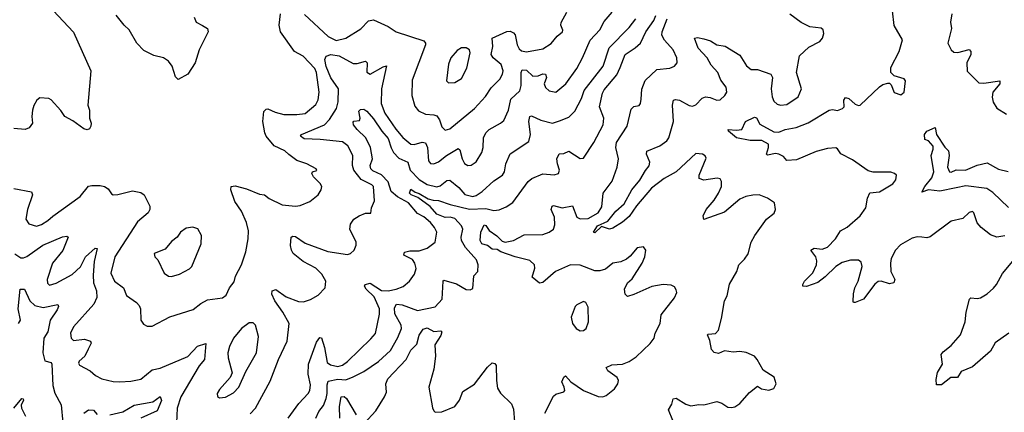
# Model space of a CAD drawing. Extents: x 1771496 to 1971148, y 471553 to 643630.
# Tile 477 of 656: x 1856341 to 1862391, y 609061 to 611469. Entities that reach past the tile are written whole.
import ezdxf

# ---------------------------------------------------------------- set-up
doc = ezdxf.new("R2010")
doc.units = 0

msp = doc.modelspace()

# ---------------------------------------------------------------- linework, layer by layer
at = {"layer": '0CON10XD'}
for points in [[(1856546.7, 611525), (1856672.1, 611392.1), (1856779.2, 611155), (1856760.9, 610945), (1856770.5, 610915), (1856771.1, 610865), (1856780.8, 610835), (1856778.8, 610815), (1856769.5, 610800.5), (1856755, 610794), (1856735, 610800), (1856668.6, 610848.6), (1856618, 610875), (1856595, 610911.2), (1856535, 610976.7), (1856520, 610985), (1856465, 610988.8), (1856446.7, 610975), (1856427.3, 610942.7), (1856419.2, 610915), (1856415.7, 610875), (1856421.1, 610835), (1856398.6, 610805), (1856374.6, 610795.4), (1856305, 610801.1)], [(1856305, 610434.2), (1856413, 610413), (1856419.4, 610395), (1856388.9, 610305), (1856380, 610245), (1856397.3, 610217.3), (1856445, 610203.1), (1856475, 610211.9), (1856515, 610236.7), (1856545.3, 610264.7), (1856712.9, 610385), (1856765, 610447.1), (1856785, 610452.9), (1856835, 610452.2), (1856863.3, 610445), (1856885, 610431.2), (1856905, 610400), (1856915, 610394.2), (1856945, 610395.7), (1857035, 610418.5), (1857085, 610409.4), (1857105.8, 610395), (1857140.8, 610325), (1857140.8, 610305), (1857130, 610285), (1857065, 610228), (1856926.8, 610015), (1856902.2, 609915), (1856924.5, 609865), (1856979.4, 609825), (1856997.2, 609777.2), (1857059.2, 609735), (1857075.8, 609715), (1857082.9, 609695), (1857086.2, 609625), (1857101.7, 609601.7), (1857125, 609588), (1857155, 609589.2), (1857262.9, 609647.1), (1857407.9, 609692.1), (1857455, 609728.5), (1857495, 609750.4), (1857588, 609762), (1857610, 609780), (1857630.6, 609825), (1857659.4, 609860.6), (1857668.2, 609895), (1857704.4, 609965), (1857731.1, 610045), (1857745.4, 610124.6), (1857746.3, 610173.7), (1857734.7, 610225), (1857705, 610294.3), (1857663.8, 610353.8), (1857638, 610425), (1857640, 610445), (1857665, 610450), (1857735, 610431.9), (1857815, 610399.4), (1857845, 610394.5), (1857875, 610372.3), (1857955, 610333.6), (1858035.8, 610324.2), (1858065, 610328.8), (1858125, 610353.8), (1858175, 610394), (1858194.2, 610425), (1858196.9, 610445), (1858186.9, 610465), (1858146, 610505), (1858136.2, 610525), (1858140, 610535), (1858166.4, 610543.6), (1858162.5, 610555), (1858105, 610585.7), (1858044.5, 610604.5), (1857995, 610642.9), (1857970, 610665), (1857905.3, 610695.3), (1857855.5, 610755), (1857846.5, 610775), (1857836.2, 610845), (1857841.1, 610905), (1857855, 610920.6), (1857865, 610922.5), (1857911.1, 610901.1), (1857965, 610888.4), (1858045, 610887.1), (1858095, 610893.8), (1858160.2, 610949.8), (1858175, 610976.7), (1858181.3, 611025), (1858164.5, 611145), (1858155, 611169.3), (1858082.1, 611245), (1858029.6, 611275), (1857944.3, 611394.3), (1857936.5, 611435), (1857943.8, 611505)], [(1857412.5, 611485), (1857425, 611454), (1857464.4, 611434.4), (1857495.6, 611415.6), (1857499.2, 611395), (1857444.3, 611285), (1857420, 611205), (1857374.3, 611135.7), (1857315, 611102), (1857298.7, 611118.7), (1857277.8, 611185), (1857255.4, 611215.4), (1857225, 611236), (1857165, 611249.2), (1857105, 611279.2), (1857062, 611325), (1857015, 611406.7), (1856983.3, 611435), (1856935, 611497.5)], [(1857990, 609025), (1858056.7, 609115), (1858114.2, 609175), (1858124.4, 609195), (1858128, 609228), (1858114.6, 609295), (1858115.4, 609355), (1858165, 609490), (1858185, 609520), (1858195, 609516.7), (1858215, 609458.8), (1858231.5, 609365), (1858251.5, 609351.5), (1858295, 609341.9), (1858325, 609350), (1858355, 609372.7), (1858499.4, 609510.6), (1858526.6, 609543.4), (1858552.6, 609662.6), (1858551.4, 609695), (1858519.4, 609769.4), (1858470.6, 609815), (1858460.8, 609835), (1858463.8, 609845), (1858495, 609852.5), (1858565, 609806.9), (1858606.2, 609805), (1858655, 609815.8), (1858697, 609833), (1858736.2, 609865), (1858767.3, 609907.3), (1858777, 609943), (1858770, 609975), (1858755, 609997.3), (1858702.5, 610025), (1858706.4, 610043.6), (1858738.6, 610051.4), (1858795, 610051.1), (1858845, 610067.1), (1858893.8, 610105), (1858903.3, 610165), (1858889.6, 610195), (1858864.6, 610225), (1858825, 610258.7), (1858785, 610279.6), (1858729.2, 610345), (1858663, 610383), (1858624.7, 610415), (1858604.3, 610475), (1858565, 610518.1), (1858511.8, 610541.8), (1858498.8, 610555), (1858495.3, 610575), (1858508.1, 610615), (1858496.6, 610685), (1858468.2, 610745), (1858414, 610795), (1858392.2, 610825), (1858389.5, 610840.5), (1858395, 610847.5), (1858428.9, 610851.1), (1858432.5, 610865), (1858425, 610907.5), (1858435, 610918.8), (1858455, 610920.6), (1858475, 610907.1), (1858515, 610860.3), (1858565.6, 610784.4), (1858605, 610739.7), (1858622.9, 610682.9), (1858638.2, 610655), (1858670.6, 610620.6), (1858725.6, 610595), (1858740.8, 610545), (1858795, 610488.1), (1858845, 610457.1), (1858905, 610444.6), (1858925, 610449.6), (1858965, 610481.8), (1858985, 610484.5), (1859039.9, 610439.9), (1859076.3, 610396.3), (1859125, 610384.8), (1859145, 610390), (1859183.8, 610415), (1859255, 610481.2), (1859308, 610515), (1859320.8, 610535), (1859329.2, 610585), (1859354.3, 610645.7), (1859468.7, 610721.3), (1859480, 610765), (1859469.1, 610845), (1859475, 610876), (1859485, 610878.6), (1859543.6, 610853.6), (1859615, 610834.7), (1859657.8, 610847.8), (1859715, 610870.5), (1859752.7, 610907.3), (1859794.1, 610985), (1859809.5, 611035), (1859925.9, 611185), (1859962.9, 611297.1), (1860085, 611420.5), (1860126.2, 611475)], [(1858091.5, 611501.5), (1858235.9, 611365.9), (1858285, 611341.2), (1858345, 611356.2), (1858436.9, 611413.1), (1858485, 611462.2), (1858515, 611468.5), (1858605, 611426.9), (1858655, 611395.6), (1858825, 611340), (1858834.5, 611325), (1858833.8, 611315), (1858752.4, 611097.6), (1858750.6, 611005), (1858769.3, 610939.3), (1858790.9, 610910.9), (1858835, 610889.5), (1858885, 610886.2), (1858905, 610878.5), (1858920.4, 610855), (1858935, 610811.2), (1858955, 610790.8), (1858985, 610800), (1859135, 610923.3), (1859202.6, 610997.4), (1859238.6, 611051.4), (1859290.4, 611105), (1859307.7, 611135), (1859311.5, 611155), (1859299.6, 611195), (1859250, 611235), (1859238.5, 611255), (1859247.5, 611305), (1859243.4, 611356.6), (1859335, 611395.9), (1859355, 611398.5), (1859375, 611389.5), (1859385, 611377.1), (1859398.7, 611315), (1859411, 611291), (1859425, 611278.8), (1859455, 611272.7), (1859555, 611290), (1859606, 611324), (1859642.7, 611367.3), (1859675.6, 611395), (1859678.9, 611405), (1859665.5, 611435), (1859667.2, 611452.8), (1859703.3, 611515)], [(1858161.8, 609025), (1858179.3, 609065), (1858207.8, 609102.2), (1858224.8, 609145), (1858231, 609175), (1858230.6, 609229.4), (1858237.6, 609252.4), (1858295, 609262.9), (1858345, 609259.4), (1858391.2, 609278.8), (1858455, 609311.1), (1858545, 609371.8), (1858619.9, 609440.1), (1858665, 609520.4), (1858687.5, 609575), (1858685.8, 609595.8), (1858645.9, 609665), (1858645, 609701.2), (1858656.4, 609723.6), (1858690.3, 609719.7), (1858785, 609685.4), (1858895, 609708.5), (1858936.4, 609755), (1858942.5, 609865), (1858948.3, 609871.7), (1859025, 609849.4), (1859085, 609814.2), (1859108.3, 609811.7), (1859125, 609820), (1859131.7, 609898.3), (1859156.7, 609925), (1859159.2, 609965), (1859147.8, 609995), (1859081.3, 610071.3), (1859056.6, 610115), (1859053.3, 610135), (1859064.8, 610184.8), (1859056.8, 610205), (1859015, 610248.8), (1858986.7, 610256.7), (1858955, 610254.6), (1858905, 610275.7), (1858862.5, 610322.5), (1858787.8, 610377.7), (1858746, 610395), (1858735.8, 610405), (1858745, 610430), (1858770.9, 610410.9), (1858795, 610403.5), (1858851, 610371), (1858881.4, 610361.4), (1858915, 610360), (1858986.2, 610335), (1859105, 610307.7), (1859205, 610311.2), (1859255, 610298.2), (1859288, 610302), (1859329.5, 610320.5), (1859371.7, 610348.3), (1859465, 610475.8), (1859488.8, 610495), (1859555, 610523.1), (1859625, 610517.1), (1859651.2, 610525), (1859657.8, 610545), (1859644.7, 610584.7), (1859642.2, 610615), (1859655, 610646), (1859685, 610648.8), (1859715, 610662.5), (1859785, 610617.1), (1859805, 610620), (1859869.5, 610715), (1859925.4, 610825), (1859930.5, 610865), (1859904.6, 610935), (1859921.4, 611018.6), (1859931.7, 611038.3), (1860009.4, 611130.6), (1860031.4, 611175), (1860060.7, 611255), (1860123.8, 611296.2), (1860155.2, 611324.8), (1860187.4, 611395), (1860237.1, 611465), (1860250.4, 611495)], [(1858652.9, 610797.1), (1858695, 610747.3), (1858744.2, 610705), (1858765, 610702.9), (1858815, 610718.5), (1858835, 610714.4), (1858847.9, 610685), (1858853.3, 610603.3), (1858865, 610587.1), (1858885, 610584.6), (1858915, 610596.2), (1858963.4, 610636.6), (1859035, 610678.1), (1859045, 610670), (1859059.4, 610615), (1859075, 610586.9), (1859095, 610575.6), (1859115, 610575.7), (1859145, 610596.2), (1859181.4, 610655), (1859189.4, 610685), (1859191.8, 610745), (1859204.5, 610775), (1859225.6, 610795), (1859296.2, 610833.8), (1859315, 610850.8), (1859345.3, 610914.7), (1859358.1, 610981.9), (1859415, 611033.5), (1859423.3, 611065), (1859422.8, 611145), (1859428.9, 611161.1), (1859455, 611159.5), (1859495, 611122.7), (1859525.9, 611124.1), (1859555, 611137.8), (1859571.2, 611135), (1859578.6, 611115), (1859563.5, 611075), (1859572.6, 611052.6), (1859595, 611032.5), (1859635, 611024.4), (1859696.5, 611075), (1859765, 611170), (1859800, 611235), (1859845.7, 611344.3), (1859905, 611406.7), (1859931.8, 611458.2), (1859980.9, 611515)], [(1859568.5, 609055), (1859620.9, 609159.1), (1859635, 609171.2), (1859683.9, 609186.1), (1859690, 609195), (1859686.2, 609215), (1859672, 609248), (1859685, 609276.7), (1859695, 609283.3), (1859726.6, 609246.6), (1859805, 609194), (1859895, 609158), (1859925, 609156), (1859945, 609162.9), (1859995.7, 609205), (1860015.6, 609235), (1860020, 609255), (1860011.4, 609275), (1859954.2, 609315), (1859943.8, 609335), (1859978.9, 609351.1), (1860045, 609355.4), (1860085, 609371.5), (1860128.9, 609401.1), (1860215, 609483.1), (1860238.9, 609515), (1860246.4, 609545), (1860276.7, 609605), (1860282.2, 609657.8), (1860365, 609762), (1860378.6, 609795), (1860375, 609812.5), (1860365, 609830), (1860345, 609841.2), (1860295, 609844.3), (1860225, 609831.4), (1860115, 609782.9), (1860075, 609771.2), (1860061.2, 609785), (1860056.9, 609815), (1860075, 609854.3), (1860105, 609878.6), (1860165.5, 609974.5), (1860182.5, 610015), (1860188.8, 610055), (1860175, 610076.2), (1860135, 610070), (1860092.1, 610017.9), (1860069.8, 610000.2), (1860035, 609983.3), (1859985, 609975.6), (1859940.9, 609939.1), (1859905, 609928.2), (1859875, 609928.2), (1859785, 609963.3), (1859725.5, 609965.5), (1859634.2, 609925), (1859555, 609856.9), (1859535, 609853.1), (1859490.5, 609890.5), (1859505.6, 609945), (1859504.3, 609964.3), (1859475, 609991.4), (1859385, 610013.5), (1859297.3, 610045), (1859275, 610058.5), (1859245, 610060.7), (1859215, 610083.1), (1859180, 610095), (1859170, 610115), (1859173.9, 610166.1), (1859195, 610211.2), (1859205, 610207.5), (1859225.3, 610175.3), (1859273.5, 610143.5), (1859305, 610111.1), (1859325, 610104.5), (1859376, 610115), (1859440.9, 610149.1), (1859555, 610151.3), (1859594, 610166), (1859620.5, 610185), (1859628.5, 610211.5), (1859627.8, 610257.8), (1859607.5, 610305), (1859611.9, 610325), (1859620.5, 610329.5), (1859675, 610315.3), (1859737.8, 610327.8), (1859765, 610257.1), (1859785, 610246.4), (1859835, 610250), (1859896.2, 610285), (1859918.5, 610321.5), (1859925.6, 610405), (1859981.9, 610478.1), (1860011.8, 610565), (1860019.6, 610615), (1860003.5, 610685), (1860008.2, 610715), (1860072.9, 610815), (1860098.9, 610921.1), (1860115, 610935.8), (1860147.5, 610942.5), (1860156.2, 610955), (1860160.7, 610980.7), (1860163.4, 611043.4), (1860183.6, 611096.4), (1860255, 611163.5), (1860335, 611171.1), (1860365.4, 611184.6), (1860380.8, 611205), (1860379.4, 611235), (1860356.7, 611285), (1860303.3, 611343.3), (1860286, 611375), (1860287.9, 611395), (1860318.6, 611475)], [(1860355, 609010), (1860328, 609075), (1860348.7, 609111.3), (1860356, 609144), (1860375, 609147.5), (1860435, 609110), (1860465, 609100), (1860515, 609108.8), (1860545, 609106.2), (1860625, 609126.2), (1860655.9, 609115.9), (1860691.2, 609091.2), (1860715, 609089.2), (1860735, 609094.4), (1860765, 609114.4), (1860825, 609182), (1860875, 609220), (1860900, 609205), (1860945, 609196.7), (1860975, 609207.5), (1860990, 609235), (1860975.8, 609275.8), (1860908.3, 609318.3), (1860873.3, 609385), (1860856.7, 609405), (1860805, 609426.9), (1860765.9, 609434.1), (1860725, 609429.4), (1860672.5, 609437.5), (1860635, 609421.2), (1860608.3, 609428.3), (1860591.2, 609445), (1860581.7, 609501.7), (1860567.5, 609535), (1860570.7, 609539.3), (1860615.8, 609544.2), (1860633.8, 609565), (1860653.3, 609635), (1860672, 609745), (1860688.8, 609775), (1860702.7, 609847.3), (1860748, 609925), (1860760, 609965), (1860795, 610000), (1860817, 610033), (1860835.8, 610105), (1860858.6, 610145), (1860930, 610245), (1860977.3, 610282.7), (1860986, 610305), (1860978, 610345), (1860935, 610374), (1860885, 610394.3), (1860845, 610393.1), (1860803.3, 610385), (1860765, 610368.9), (1860670.9, 610289.1), (1860544.1, 610244.1), (1860540.6, 610265), (1860560, 610305), (1860608.4, 610361.6), (1860635, 610404.3), (1860652.5, 610445), (1860653.8, 610476.2), (1860645, 610493.3), (1860627.5, 610497.5), (1860545, 610484.4), (1860516.7, 610495), (1860515.8, 610515), (1860559.5, 610619.5), (1860553.9, 610633.9), (1860537.5, 610645), (1860495, 610648.8), (1860374.2, 610535.8), (1860301.5, 610495), (1860224, 610435), (1860131.9, 610328.1), (1860085, 610261.4), (1860045, 610226.2), (1859985, 610189.4), (1859965, 610184.4), (1859915, 610200), (1859875, 610162), (1859867.5, 610165), (1859892.2, 610205), (1859955, 610232.5), (1860005, 610295.3), (1860055, 610339.4), (1860102.2, 610425), (1860151.8, 610485), (1860186.6, 610543.4), (1860208.1, 610571.9), (1860213.1, 610595), (1860192.9, 610645), (1860195, 610662), (1860275, 610694.6), (1860316.5, 610725), (1860329.7, 610745), (1860357.5, 610845), (1860352.8, 610945), (1860359.2, 610975), (1860370.9, 610979.1), (1860394.7, 610974.7), (1860455, 610942.5), (1860475, 610938.6), (1860495, 610947.5), (1860535, 610987.1), (1860555, 610995.6), (1860582.6, 610992.6), (1860625, 610975.7), (1860645, 610978.1), (1860674.4, 611005), (1860685.3, 611024.7), (1860681.8, 611055), (1860648.8, 611098.8), (1860631.5, 611145), (1860590.7, 611190.7), (1860565, 611235.3), (1860510.4, 611295), (1860486.7, 611355), (1860505, 611359.4), (1860545, 611352.2), (1860585, 611340), (1860623.9, 611313.9), (1860676.3, 611306.3), (1860765, 611251.4), (1860806.7, 611186.7), (1860835, 611163.3), (1860875, 611163.3), (1860956.2, 611135), (1860965.7, 611115), (1860959.4, 611045), (1860965.5, 610995), (1860975, 610969.2), (1860995, 610950), (1861015, 610944.4), (1861055, 610948.1), (1861124.3, 610995.7), (1861145.6, 611045), (1861114.2, 611145), (1861132.7, 611247.3), (1861189.5, 611300.5), (1861256.7, 611335), (1861274.2, 611355.8), (1861282, 611385), (1861277, 611407), (1861265, 611418), (1861195.9, 611425.9), (1861142.7, 611452.7), (1861074, 611504)], [(1861272, 610062), (1861305, 610073.8), (1861352.9, 610125), (1861385, 610174.2), (1861425, 610195.8), (1861505.7, 610265), (1861540.6, 610315), (1861550, 610375), (1861565, 610406.2), (1861625, 610413.3), (1861705, 610462.2), (1861725, 610486.7), (1861727.5, 610515), (1861716.4, 610526.4), (1861694.4, 610534.4), (1861585, 610534.2), (1861555, 610541.9), (1861458.7, 610608.7), (1861386.7, 610646.7), (1861366.5, 610676.5), (1861355, 610682), (1861305, 610678.3), (1861235, 610660.7), (1861115, 610610), (1861055.6, 610605.6), (1861035, 610629.4), (1861005, 610644.4), (1860985, 610647.8), (1860935, 610638.8), (1860930, 610645), (1860942.9, 610685), (1860942.2, 610705), (1860901.8, 610728.2), (1860828.6, 610728.6), (1860744.6, 610744.6), (1860696.2, 610785), (1860693.3, 610795), (1860745, 610790.8), (1860777.5, 610795), (1860801.2, 610845), (1860855, 610871.2), (1860867.3, 610867.3), (1860887.9, 610827.9), (1860975, 610780.7), (1861005, 610780), (1861045, 610795.4), (1861112.1, 610807.9), (1861185, 610837.3), (1861315, 610914.4), (1861335, 610919.2), (1861365, 610911.2), (1861397.5, 610925), (1861406, 610935), (1861404.3, 610975), (1861415, 610991.2), (1861436.2, 610985), (1861475, 610951.2), (1861495, 610942), (1861505, 610944.2), (1861625, 611056.7), (1861645, 611072.5), (1861675, 611080), (1861685, 611080), (1861695, 611070), (1861715, 611023.3), (1861755, 611007.5), (1861776.2, 611025), (1861783.8, 611095), (1861775, 611106.2), (1861713.8, 611123.8), (1861705, 611132.5), (1861694.2, 611144.2), (1861694.4, 611175), (1861745.2, 611274.8), (1861764.7, 611344.7), (1861713.3, 611433.3), (1861703.2, 611523.2)], [(1862068.8, 611505), (1862059.2, 611455), (1862066.1, 611415), (1862044.6, 611325), (1862063.7, 611283.7), (1862080.9, 611270.9), (1862105, 611267.5), (1862175, 611287.1), (1862185.5, 611275), (1862185.6, 611255.6), (1862160.8, 611205), (1862162.9, 611152.9), (1862235, 611081.2), (1862265, 611079), (1862363.9, 611093.9), (1862362.5, 611075), (1862319.5, 611025), (1862316.4, 610993.6), (1862322.5, 610962.5), (1862345, 610925.6), (1862405, 610890)], [(1858975, 611082), (1859015, 611084.2), (1859055, 611108), (1859088.9, 611171.1), (1859109.1, 611265), (1859104.2, 611285), (1859085, 611296.7), (1859055, 611295.6), (1859029.1, 611280.9), (1858990.6, 611235), (1858975, 611196.7), (1858964.5, 611094.5), (1858975, 611082)], [(1857758.1, 609051.9), (1857791.1, 609085), (1857879.5, 609250.5), (1857932.5, 609385), (1857985, 609496.2), (1857996.1, 609605), (1857958.2, 609675), (1857909.2, 609745), (1857890, 609785), (1857893.3, 609805), (1857915, 609813.8), (1857978.2, 609768.2), (1858055, 609741.1), (1858085, 609739.2), (1858127.4, 609752.6), (1858175, 609779.4), (1858219.2, 609825), (1858222.2, 609865), (1858198, 609908), (1858160.5, 609945), (1858082.9, 609985), (1858022, 610035), (1858010.8, 610055), (1858006.1, 610083.9), (1858010, 610135), (1858018.8, 610141.2), (1858035, 610140), (1858095, 610098.5), (1858235, 610047.6), (1858355, 610028.6), (1858373.3, 610035), (1858395.7, 610055), (1858408, 610085), (1858408.8, 610105), (1858369.4, 610185), (1858372.9, 610215), (1858394.2, 610245), (1858426.2, 610265), (1858465, 610282), (1858498.8, 610281.2), (1858503.8, 610315), (1858522, 610358), (1858514.6, 610445), (1858505, 610456.7), (1858439.3, 610489.3), (1858393.4, 610545), (1858385.3, 610575), (1858388.5, 610635), (1858356.5, 610695), (1858325, 610718.8), (1858186.5, 610733.5), (1858088.8, 610738.8), (1858065.8, 610755), (1858073.8, 610765), (1858213.1, 610825), (1858245, 610857.1), (1858288.1, 610925), (1858298.3, 610965), (1858300.7, 611045), (1858252.6, 611112.6), (1858225, 611181.4), (1858215.4, 611224.6), (1858224.6, 611245.4), (1858253.8, 611256.2), (1858305, 611246.7), (1858390.8, 611200.8), (1858415, 611201.1), (1858466.7, 611215), (1858477.1, 611205), (1858475, 611147.5), (1858494.4, 611134.4), (1858575, 611180.4), (1858595.4, 611185.4), (1858564.3, 611044.3), (1858561.3, 610955), (1858585, 610895.6), (1858652.9, 610797.1)], [(1862095, 610438.4), (1861995, 610417.1), (1861925, 610424.4), (1861885, 610410), (1861902.3, 610445), (1861945, 610499.4), (1861957.7, 610535), (1861941.1, 610635), (1861954.2, 610674.2), (1861953, 610693), (1861925.5, 610725.5), (1861903.3, 610733.3), (1861901.1, 610765), (1861913.8, 610786.2), (1861965, 610807.5), (1861973.8, 610765), (1862025, 610687.5), (1862047.5, 610665), (1862051.2, 610635), (1862042.5, 610565), (1862055, 610536.7), (1862065, 610533.3), (1862095, 610547.5), (1862153, 610547), (1862225, 610576.2), (1862285, 610590), (1862355, 610552), (1862415, 610538)], [(1862417.1, 610317.1), (1862319.8, 610409.8), (1862283.3, 610433.3), (1862155, 610449), (1862095, 610438.4)], [(1862395, 610143.1), (1862345, 610135.8), (1862305, 610148.8), (1862248, 610195), (1862223.5, 610223.5), (1862203.6, 610283.6), (1862195, 610292.5), (1862175, 610286.7), (1862135, 610250), (1862065, 610233.3), (1861935, 610137.5), (1861915, 610130), (1861885, 610134), (1861855, 610136), (1861825, 610128), (1861752.1, 610087.9), (1861722, 610055), (1861695.6, 610004.4), (1861690.6, 609975), (1861693.1, 609925), (1861718, 609875), (1861712.5, 609855), (1861685, 609848), (1861635, 609864), (1861615, 609863.8), (1861595, 609846.7), (1861526.7, 609755), (1861473.6, 609733.6), (1861463.8, 609733.8), (1861461.2, 609741.2), (1861463.6, 609786.4), (1861471.5, 609825), (1861492.9, 609865), (1861518.2, 609955), (1861512.2, 609982.2), (1861495, 609994.3), (1861445, 609994.4), (1861395, 609980), (1861355, 609954.5), (1861289.2, 609890.8), (1861245, 609857.5), (1861175, 609833.1), (1861153.8, 609835), (1861152.5, 609845), (1861163.1, 609865), (1861215, 609916), (1861236.9, 609965), (1861239.1, 609989.1), (1861232.9, 610015), (1861201.2, 610055), (1861223, 610067), (1861272, 610062)], [(1857275, 609894.2), (1857322.7, 609907.3), (1857385, 609940), (1857400, 609955), (1857456.2, 610095), (1857458.8, 610145), (1857435, 610186.2), (1857405, 610196.7), (1857365, 610190), (1857330, 610165), (1857308.8, 610135), (1857275, 610108.8), (1857235, 610061.2), (1857167.5, 610035), (1857172.5, 610015), (1857190, 609995), (1857230, 609915), (1857255, 609896.2), (1857275, 609894.2)], [(1856312, 610032), (1856348, 610008), (1856365, 610007.5), (1856385, 610016.4), (1856484.4, 610085), (1856605, 610136.9), (1856631.7, 610141.7), (1856640, 610135), (1856606.4, 610053.6), (1856543.1, 609975), (1856511.1, 609875), (1856511.8, 609851.8), (1856525, 609840.6), (1856565, 609852.7), (1856662.9, 609905), (1856715, 609953.6), (1856745, 610014.7), (1856805, 610066.9), (1856818, 610065), (1856799, 609985), (1856792.2, 609902.2), (1856794.7, 609854.7), (1856812.9, 609805), (1856815, 609763.8), (1856795.9, 609724.1), (1856671.1, 609585), (1856653.1, 609545), (1856656.9, 609515), (1856671.2, 609501.2), (1856739.8, 609509.8), (1856777, 609497), (1856780, 609485), (1856762.2, 609447.8), (1856742.5, 609405), (1856706, 609375), (1856702.3, 609362.3), (1856708.8, 609348.8), (1856775, 609315.6), (1856806.4, 609286.4), (1856846.3, 609266.3), (1856915, 609249.5), (1856957.4, 609247.4), (1857025, 609252.1), (1857085, 609264.5), (1857155, 609320.4), (1857205, 609330.8), (1857375, 609403.8), (1857434.6, 609465.4), (1857485, 609483.3), (1857477.3, 609385), (1857443.7, 609346.3), (1857332.3, 609155), (1857308.8, 609085), (1857304.6, 608995)], [(1862419.2, 609545), (1862334.1, 609485.9), (1862306, 609435), (1862195, 609340), (1862125, 609310), (1862102.5, 609275), (1862062.5, 609275), (1862005, 609228.8), (1861975, 609230), (1861972.5, 609262.5), (1861981.2, 609305), (1862011.2, 609355), (1862002, 609415), (1862015, 609432), (1862065, 609470), (1862120.8, 609535), (1862150, 609615), (1862156.9, 609675), (1862176.2, 609755), (1862185, 609762), (1862225, 609758.6), (1862245, 609763.3), (1862285, 609786.7), (1862325, 609821.5), (1862343.8, 609845), (1862378.7, 609911.3), (1862474.4, 610025)], [(1856335, 609605.5), (1856347.3, 609625), (1856331.8, 609695), (1856343.8, 609815), (1856370, 609815), (1856404.5, 609745), (1856434.4, 609715), (1856485, 609703.8), (1856575, 609722), (1856578.9, 609708.9), (1856571.2, 609688.8), (1856528.2, 609625), (1856515.3, 609555), (1856488.9, 609515), (1856483.8, 609425), (1856495, 609375.7), (1856535, 609365.6), (1856539.6, 609355), (1856544.2, 609225), (1856557.7, 609177.7), (1856595.9, 609105.9), (1856606.6, 608996.6)], [(1859785, 609560), (1859805, 609561.9), (1859822.5, 609575), (1859837.1, 609615), (1859834.2, 609705), (1859818.8, 609735), (1859805, 609740), (1859765, 609720), (1859755, 609708.8), (1859730, 609645), (1859738, 609605), (1859760, 609575), (1859785, 609560)], [(1857569.2, 609149.2), (1857605, 609154.2), (1857655, 609180.8), (1857688.1, 609215), (1857730, 609310), (1857796.2, 609425), (1857808.5, 609525), (1857789.4, 609595), (1857775, 609609.2), (1857750.9, 609609.1), (1857704.7, 609575.3), (1857655, 609514.3), (1857630.4, 609465), (1857621.1, 609425), (1857621.5, 609395), (1857646.8, 609303.2), (1857634.2, 609275), (1857568.7, 609201.3), (1857553.8, 609175), (1857557.7, 609157.7), (1857569.2, 609149.2)], [(1858458.7, 608991.3), (1858530.5, 609069.5), (1858583.3, 609155), (1858595.6, 609185), (1858591.4, 609235), (1858603.3, 609265), (1858715.9, 609384.1), (1858745, 609441.2), (1858781.9, 609478.1), (1858795.3, 609534.7), (1858819.3, 609570.7), (1858845, 609578), (1858885, 609555.4), (1858929.4, 609559.4), (1858935.6, 609555), (1858928.6, 609531.4), (1858891.1, 609475), (1858896, 609405), (1858886.3, 609325), (1858854.7, 609215), (1858877.4, 609087.4), (1858885, 609068.8), (1858895, 609062), (1858935, 609062.9), (1859015, 609096), (1859044.3, 609135), (1859065, 609188.8), (1859135, 609233.1), (1859215, 609338), (1859245, 609363.3), (1859260.7, 609360.7), (1859268.6, 609348.6), (1859270.5, 609255), (1859277.9, 609207.9), (1859295, 609178.8), (1859362.7, 609112.7), (1859375, 609080), (1859381.7, 609001.7)], [(1856304.6, 609085), (1856355, 609145.7), (1856363, 609143), (1856363.8, 609135), (1856350.8, 609105), (1856352, 609085), (1856376.4, 609036.4)], [(1856895, 609045.4), (1856975, 609062.9), (1857045, 609104.7), (1857158.8, 609125), (1857205, 609158), (1857213.3, 609133.3), (1857185, 609069.6), (1857086.2, 609025)], [(1858307.5, 609025), (1858305.5, 609095.5), (1858315.5, 609154.5), (1858335, 609157.7), (1858350, 609145), (1858409.1, 609045)], [(1856735.5, 609055), (1856765, 609076), (1856794.1, 609074.1), (1856817.6, 609047.6)]]:
    msp.add_lwpolyline(points, dxfattribs=at)

doc.saveas('drawing.dxf')
